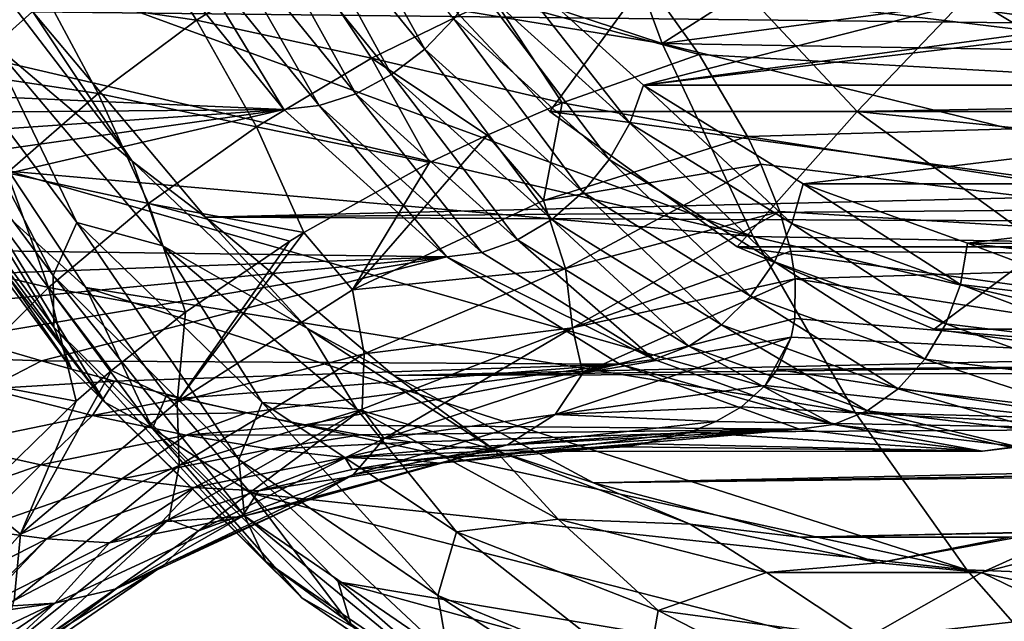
# Model space of a CAD drawing. Header units: metres. Extents: x 26 to 263, y -109 to 109.
# Tile 566 of 656: x 102.12 to 107.37, y 62.89 to 66.1. Entities that reach past the tile are written whole.
import ezdxf

# ---------------------------------------------------------------- set-up
doc = ezdxf.new("R2010")
doc.units = ezdxf.units.M
doc.layers.add('solid_500750', color=7, linetype='CONTINUOUS')

msp = doc.modelspace()

# ---------------------------------------------------------------- linework, layer by layer
at = {"layer": 'solid_500750'}
for points in [[(105.541756, 65.97065, 27.408726), (100.942535, 67.482414, 23.876141), (101.310928, 66.665527, 23.350586)], [(105.541756, 65.97065, 27.408726), (105.132889, 67.075745, 28.028286), (100.942535, 67.482414, 23.876141)], [(106.41909, 67.426155, 29.564163), (108.057549, 66.309326, 30.381989), (109.682678, 65.901924, 31.681965)], [(106.41909, 67.426155, 29.564163), (109.682678, 65.901924, 31.681965), (109.445374, 66.760147, 32.028568)], [(106.644249, 66.674339, 29.246876), (105.132889, 67.075745, 28.028286), (105.541756, 65.97065, 27.408726)], [(103.50164, 66.894867, 20.194958), (104.277039, 65.940224, 19.087574), (103.668076, 67.042038, 20.165291)], [(104.277039, 65.940224, 19.087574), (104.431328, 66.102364, 19.075253), (103.668076, 67.042038, 20.165291)], [(103.314384, 66.772011, 20.185896), (104.099922, 65.804863, 19.064032), (103.50164, 66.894867, 20.194958)], [(104.099922, 65.804863, 19.064032), (104.277039, 65.940224, 19.087574), (103.50164, 66.894867, 20.194958)], [(103.115715, 66.679634, 20.138559), (103.908882, 65.703087, 19.00581), (103.314384, 66.772011, 20.185896)], [(103.908882, 65.703087, 19.00581), (104.099922, 65.804863, 19.064032), (103.314384, 66.772011, 20.185896)], [(106.027603, 64.942635, 26.710068), (101.310928, 66.665527, 23.350586), (101.671928, 65.955109, 22.833986)], [(106.027603, 64.942635, 26.710068), (105.541756, 65.97065, 27.408726), (101.310928, 66.665527, 23.350586)], [(102.915619, 66.622383, 20.05533), (103.713509, 65.640007, 18.915833), (103.115715, 66.679634, 20.138559)], [(103.713509, 65.640007, 18.915833), (103.908882, 65.703087, 19.00581), (103.115715, 66.679634, 20.138559)], [(108.057549, 66.309326, 30.381989), (106.644249, 66.674339, 29.246876), (105.541756, 65.97065, 27.408726)], [(102.72541, 66.603149, 19.941813), (97.164886, 66.163841, 15.356527), (97.867119, 65.864914, 15.319903)], [(103.525192, 65.618988, 18.799767), (102.72541, 66.603149, 19.941813), (97.867119, 65.864914, 15.319903)], [(102.744087, 66.58403, 0.182271), (103.060081, 66.094101, 1.094545), (102.262695, 66.211754, 0.000038)], [(102.915619, 66.622383, 20.05533), (102.72541, 66.603149, 19.941813), (103.525192, 65.618988, 18.799767)], [(103.620857, 66.448044, 1.26522), (103.060081, 66.094101, 1.094545), (102.744087, 66.58403, 0.182271)], [(102.915619, 66.622383, 20.05533), (103.525192, 65.618988, 18.799767), (103.713509, 65.640007, 18.915833)], [(104.944244, 65.608231, 18.51556), (105.661621, 66.592209, 20.977926), (104.023323, 66.592209, 19.830774)], [(111.194206, 65.608231, 9.589684), (104.944244, 65.608231, 18.51556), (104.023323, 66.592209, 19.830774)], [(112.115128, 66.592209, 8.274471), (111.194206, 65.608231, 9.589684), (104.023323, 66.592209, 19.830774)], [(104.944244, 65.608231, 18.51556), (106.58255, 65.608231, 19.662714), (105.661621, 66.592209, 20.977926)], [(105.474091, 66.285568, 3.09426), (111.776588, 66.604675, 7.015335), (110.976601, 65.619728, 8.158035)], [(107.173409, 66.226341, 18.818872), (105.661621, 66.592209, 20.977926), (106.58255, 65.608231, 19.662714)], [(101.86216, 66.456696, 20.118706), (102.715446, 65.343048, 18.900082), (101.94957, 65.989662, 19.823023)], [(101.86216, 66.456696, 20.118706), (102.187202, 66.13884, 19.826248), (102.715446, 65.343048, 18.900082)], [(103.620857, 66.448044, 1.26522), (103.993271, 65.89183, 2.40351), (103.060081, 66.094101, 1.094545)], [(104.643257, 66.211174, 2.554087), (103.993271, 65.89183, 2.40351), (103.620857, 66.448044, 1.26522)], [(104.555046, 66.28315, 19.027685), (105.369644, 65.546341, 17.864317), (104.643188, 66.472382, 18.945507)], [(104.643188, 66.472382, 18.945507), (105.443344, 65.748718, 17.802769), (107.228531, 66.20594, 15.253261)], [(105.369644, 65.546341, 17.864317), (105.443344, 65.748718, 17.802769), (104.643188, 66.472382, 18.945507)], [(105.443344, 65.748718, 17.802769), (111.495033, 66.47216, 9.160061), (108.06739, 66.100761, 14.055243)], [(105.443344, 65.748718, 17.802769), (110.69445, 65.748291, 10.303411), (111.495033, 66.47216, 9.160061)], [(133.67363, 66.31987, 40.832802), (134.13559, 65.781731, 40.173069), (102.187202, 66.13884, 19.826248)], [(102.262695, 66.211754, 0.000038), (101.81546, 65.81163, -0.196783), (101.585152, 66.270981, -0.930201)], [(104.431328, 66.102364, 19.075253), (105.260612, 65.352303, 17.890921), (104.555046, 66.28315, 19.027685)], [(105.260612, 65.352303, 17.890921), (105.369644, 65.546341, 17.864317), (104.555046, 66.28315, 19.027685)], [(104.643257, 66.211174, 2.554087), (105.474091, 66.285568, 3.09426), (105.739494, 65.912758, 3.922902)], [(105.739494, 65.912758, 3.922902), (105.474091, 66.285568, 3.09426), (110.976601, 65.619728, 8.158035)], [(109.682678, 65.901924, 31.681965), (108.057549, 66.309326, 30.381989), (105.541756, 65.97065, 27.408726)], [(102.262695, 66.211754, 0.000038), (102.535683, 65.704689, 0.903858), (101.81546, 65.81163, -0.196783)], [(103.060081, 66.094101, 1.094545), (102.535683, 65.704689, 0.903858), (102.262695, 66.211754, 0.000038)], [(104.643257, 66.211174, 2.554087), (105.009232, 65.653961, 3.800835), (103.993271, 65.89183, 2.40351)], [(104.643257, 66.211174, 2.554087), (105.739494, 65.912758, 3.922902), (105.009232, 65.653961, 3.800835)], [(108.158997, 65.636497, 17.411314), (107.173409, 66.226341, 18.818872), (106.58255, 65.608231, 19.662714)], [(112.095589, 66.226494, 22.266087), (107.173409, 66.226341, 18.818872), (108.158997, 65.636497, 17.411314)], [(102.294365, 64.733894, 19.426308), (101.393364, 65.950546, 20.710253), (101.529861, 66.207634, 20.422426)], [(101.94957, 65.989662, 19.823023), (102.421593, 65.016884, 19.148901), (101.529861, 66.207634, 20.422426)], [(102.294365, 64.733894, 19.426308), (101.529861, 66.207634, 20.422426), (102.421593, 65.016884, 19.148901)], [(105.443344, 65.748718, 17.802769), (108.06739, 66.100761, 14.055243), (107.228531, 66.20594, 15.253261)], [(134.13559, 65.781731, 40.173069), (103.107765, 65.044601, 18.511551), (102.187202, 66.13884, 19.826248)], [(102.715446, 65.343048, 18.900082), (102.187202, 66.13884, 19.826248), (103.107765, 65.044601, 18.511551)], [(103.060081, 66.094101, 1.094545), (103.3787, 65.526573, 2.226729), (102.535683, 65.704689, 0.903858)], [(103.993271, 65.89183, 2.40351), (103.3787, 65.526573, 2.226729), (103.060081, 66.094101, 1.094545)], [(104.277039, 65.940224, 19.087574), (105.119484, 65.178268, 17.884439), (104.431328, 66.102364, 19.075253)], [(105.119484, 65.178268, 17.884439), (105.260612, 65.352303, 17.890921), (104.431328, 66.102364, 19.075253)], [(102.299149, 64.459465, 19.66522), (101.376274, 65.707237, 20.980331), (101.393364, 65.950546, 20.710253)], [(102.299149, 64.459465, 19.66522), (101.393364, 65.950546, 20.710253), (102.294365, 64.733894, 19.426308)], [(106.027603, 64.942635, 26.710068), (101.671928, 65.955109, 22.833986), (102.059029, 65.289803, 22.280622)], [(101.94957, 65.989662, 19.823023), (102.880196, 64.892197, 18.493948), (102.421593, 65.016884, 19.148901)], [(102.715446, 65.343048, 18.900082), (102.880196, 64.892197, 18.493948), (101.94957, 65.989662, 19.823023)], [(110.040756, 64.868515, 31.131912), (105.541756, 65.97065, 27.408726), (106.027603, 64.942635, 26.710068)], [(110.040756, 64.868515, 31.131912), (109.682678, 65.901924, 31.681965), (105.541756, 65.97065, 27.408726)], [(104.099922, 65.804863, 19.064032), (104.953362, 65.03299, 17.845201), (104.277039, 65.940224, 19.087574)], [(104.953362, 65.03299, 17.845201), (105.119484, 65.178268, 17.884439), (104.277039, 65.940224, 19.087574)], [(105.009232, 65.653961, 3.800835), (105.739494, 65.912758, 3.922902), (105.997696, 65.474655, 4.961567)], [(105.997696, 65.474655, 4.961567), (105.739494, 65.912758, 3.922902), (110.976601, 65.619728, 8.158035)], [(103.525192, 65.618988, 18.799767), (97.867119, 65.864914, 15.319903), (98.565613, 65.576561, 15.250044)], [(103.993271, 65.89183, 2.40351), (104.302589, 65.336029, 3.64625), (103.3787, 65.526573, 2.226729)], [(104.609489, 65.482864, 3.718118), (104.302589, 65.336029, 3.64625), (103.993271, 65.89183, 2.40351)], [(105.009232, 65.653961, 3.800835), (104.609489, 65.482864, 3.718118), (103.993271, 65.89183, 2.40351)], [(102.535683, 65.704689, 0.903858), (102.049103, 65.282173, 0.694727), (101.81546, 65.81163, -0.196783)], [(103.908882, 65.703087, 19.00581), (104.770576, 64.923752, 17.775177), (104.099922, 65.804863, 19.064032)], [(104.770576, 64.923752, 17.775177), (104.953362, 65.03299, 17.845201), (104.099922, 65.804863, 19.064032)], [(134.13559, 65.781731, 40.173069), (134.620331, 65.308441, 39.480782), (103.107765, 65.044601, 18.511551)], [(105.369644, 65.546341, 17.864317), (106.234299, 65.010963, 16.629456), (105.443344, 65.748718, 17.802769)], [(105.443344, 65.748718, 17.802769), (106.294296, 65.223404, 16.587481), (110.69445, 65.748291, 10.303411)], [(106.234299, 65.010963, 16.629456), (106.294296, 65.223404, 16.587481), (105.443344, 65.748718, 17.802769)], [(106.294296, 65.223404, 16.587481), (109.842484, 65.222748, 11.520148), (110.69445, 65.748291, 10.303411)], [(102.393158, 64.23642, 19.923241), (101.376274, 65.707237, 20.980331), (102.299149, 64.459465, 19.66522)], [(102.393158, 64.23642, 19.923241), (101.452454, 65.509644, 21.263762), (101.376274, 65.707237, 20.980331)], [(102.535683, 65.704689, 0.903858), (102.802994, 65.11824, 2.025374), (102.049103, 65.282173, 0.694727)], [(103.3787, 65.526573, 2.226729), (102.802994, 65.11824, 2.025374), (102.535683, 65.704689, 0.903858)], [(103.713509, 65.640007, 18.915833), (104.580322, 64.856049, 17.677885), (103.908882, 65.703087, 19.00581)], [(104.580322, 64.856049, 17.677885), (104.770576, 64.923752, 17.775177), (103.908882, 65.703087, 19.00581)], [(103.713509, 65.640007, 18.915833), (103.525192, 65.618988, 18.799767), (104.39444, 64.83284, 17.558504)], [(103.713509, 65.640007, 18.915833), (104.39444, 64.83284, 17.558504), (104.580322, 64.856049, 17.677885)], [(104.910591, 65.133644, 4.722691), (104.609489, 65.482864, 3.718118), (105.009232, 65.653961, 3.800835)], [(104.910591, 65.133644, 4.722691), (105.009232, 65.653961, 3.800835), (105.997696, 65.474655, 4.961567)], [(109.186668, 65.337555, 15.943647), (108.158997, 65.636497, 17.411314), (106.58255, 65.608231, 19.662714)], [(103.525192, 65.618988, 18.799767), (98.565613, 65.576561, 15.250044), (99.207985, 65.320518, 15.153876)], [(103.525192, 65.618988, 18.799767), (99.207985, 65.320518, 15.153876), (99.805428, 65.091423, 15.034452)], [(103.525192, 65.618988, 18.799767), (99.805428, 65.091423, 15.034452), (100.362633, 64.886864, 14.894763)], [(104.39444, 64.83284, 17.558504), (103.525192, 65.618988, 18.799767), (100.362633, 64.886864, 14.894763)], [(105.942131, 64.887543, 17.090424), (106.58255, 65.608231, 19.662714), (104.944244, 65.608231, 18.51556)], [(110.19632, 64.887543, 11.014822), (105.942131, 64.887543, 17.090424), (104.944244, 65.608231, 18.51556)], [(111.194206, 65.608231, 9.589684), (110.19632, 64.887543, 11.014822), (104.944244, 65.608231, 18.51556)], [(105.942131, 64.887543, 17.090424), (107.580437, 64.887543, 18.237577), (106.58255, 65.608231, 19.662714)], [(105.997696, 65.474655, 4.961567), (110.976601, 65.619728, 8.158035), (110.106979, 64.832993, 9.400142)], [(109.186668, 65.337555, 15.943647), (106.58255, 65.608231, 19.662714), (107.580437, 64.887543, 18.237577)], [(105.260612, 65.352303, 17.890921), (106.140892, 64.807259, 16.633743), (105.369644, 65.546341, 17.864317)], [(106.140892, 64.807259, 16.633743), (106.234299, 65.010963, 16.629456), (105.369644, 65.546341, 17.864317)], [(102.570175, 64.058258, 20.194807), (101.452454, 65.509644, 21.263762), (102.393158, 64.23642, 19.923241)], [(102.570175, 64.058258, 20.194807), (101.615456, 65.350693, 21.555288), (101.452454, 65.509644, 21.263762)], [(103.3787, 65.526573, 2.226729), (103.631119, 64.963013, 3.461069), (102.802994, 65.11824, 2.025374)], [(104.302589, 65.336029, 3.64625), (103.631119, 64.963013, 3.461069), (103.3787, 65.526573, 2.226729)], [(103.891602, 64.657516, 4.442143), (104.302589, 65.336029, 3.64625), (104.609489, 65.482864, 3.718118)], [(104.910591, 65.133644, 4.722691), (103.891602, 64.657516, 4.442143), (104.609489, 65.482864, 3.718118)], [(104.910591, 65.133644, 4.722691), (105.997696, 65.474655, 4.961567), (106.068901, 65.327599, 5.330455)], [(106.068901, 65.327599, 5.330455), (105.997696, 65.474655, 4.961567), (110.106979, 64.832993, 9.400142)], [(101.859314, 65.222633, 21.849014), (101.615456, 65.350693, 21.555288), (102.570175, 64.058258, 20.194807)], [(102.715446, 65.343048, 18.900082), (103.650955, 64.452446, 17.564035), (102.880196, 64.892197, 18.493948)], [(102.715446, 65.343048, 18.900082), (103.107765, 65.044601, 18.511551), (103.650955, 64.452446, 17.564035)], [(103.891602, 64.657516, 4.442143), (103.631119, 64.963013, 3.461069), (104.302589, 65.336029, 3.64625)], [(105.027557, 64.772339, 5.703801), (104.910591, 65.133644, 4.722691), (106.068901, 65.327599, 5.330455)], [(105.027557, 64.772339, 5.703801), (106.068901, 65.327599, 5.330455), (106.169426, 65.075424, 5.994012)], [(105.119484, 65.178268, 17.884439), (106.013786, 64.624557, 16.60725), (105.260612, 65.352303, 17.890921)], [(106.013786, 64.624557, 16.60725), (106.140892, 64.807259, 16.633743), (105.260612, 65.352303, 17.890921)], [(106.169426, 65.075424, 5.994012), (106.068901, 65.327599, 5.330455), (110.106979, 64.832993, 9.400142)], [(102.049103, 65.282173, 0.694727), (102.269318, 64.669724, 1.801019), (101.601791, 64.828384, 0.468243)], [(101.859314, 65.222633, 21.849014), (102.46875, 64.669594, 21.695168), (102.059029, 65.289803, 22.280622)], [(102.802994, 65.11824, 2.025374), (102.269318, 64.669724, 1.801019), (102.049103, 65.282173, 0.694727)], [(106.571526, 64.004601, 25.930408), (102.059029, 65.289803, 22.280622), (102.46875, 64.669594, 21.695168)], [(106.571526, 64.004601, 25.930408), (106.027603, 64.942635, 26.710068), (102.059029, 65.289803, 22.280622)], [(134.620331, 65.308441, 39.480782), (135.124878, 64.902916, 38.760212), (103.107765, 65.044601, 18.511551)], [(102.824425, 63.917984, 20.473709), (102.46875, 64.669594, 21.695168), (101.859314, 65.222633, 21.849014)], [(102.824425, 63.917984, 20.473709), (101.859314, 65.222633, 21.849014), (102.570175, 64.058258, 20.194807)], [(106.234299, 65.010963, 16.629456), (107.133148, 64.685356, 15.34577), (106.294296, 65.223404, 16.587481)], [(106.294296, 65.223404, 16.587481), (107.171211, 64.905724, 15.33512), (109.842484, 65.222748, 11.520148)], [(107.133148, 64.685356, 15.34577), (107.171211, 64.905724, 15.33512), (106.294296, 65.223404, 16.587481)], [(107.171211, 64.905724, 15.33512), (108.965691, 64.905197, 12.772336), (109.842484, 65.222748, 11.520148)], [(104.953362, 65.03299, 17.845201), (105.859352, 64.472031, 16.551304), (105.119484, 65.178268, 17.884439)], [(105.859352, 64.472031, 16.551304), (106.013786, 64.624557, 16.60725), (105.119484, 65.178268, 17.884439)], [(102.802994, 65.11824, 2.025374), (103.000603, 64.537971, 3.246789), (102.269318, 64.669724, 1.801019)], [(103.557892, 64.917648, 3.438342), (103.000603, 64.537971, 3.246789), (102.802994, 65.11824, 2.025374)], [(103.631119, 64.963013, 3.461069), (103.557892, 64.917648, 3.438342), (102.802994, 65.11824, 2.025374)], [(105.027557, 64.772339, 5.703801), (103.891602, 64.657516, 4.442143), (104.910591, 65.133644, 4.722691)], [(105.063705, 64.454529, 6.676079), (105.027557, 64.772339, 5.703801), (106.169426, 65.075424, 5.994012)], [(105.063705, 64.454529, 6.676079), (106.169426, 65.075424, 5.994012), (106.228043, 64.86367, 6.588928)], [(106.228043, 64.86367, 6.588928), (106.169426, 65.075424, 5.994012), (110.106979, 64.832993, 9.400142)], [(103.285423, 63.753059, 18.013401), (102.294365, 64.733894, 19.426308), (102.421593, 65.016884, 19.148901)], [(102.880196, 64.892197, 18.493948), (103.40995, 64.056549, 17.737383), (102.421593, 65.016884, 19.148901)], [(103.285423, 63.753059, 18.013401), (102.421593, 65.016884, 19.148901), (103.40995, 64.056549, 17.737383)], [(135.124878, 64.902916, 38.760212), (104.111588, 64.20179, 17.077944), (103.107765, 65.044601, 18.511551)], [(103.650955, 64.452446, 17.564035), (103.107765, 65.044601, 18.511551), (104.111588, 64.20179, 17.077944)], [(104.770576, 64.923752, 17.775177), (105.685371, 64.357346, 16.468716), (104.953362, 65.03299, 17.845201)], [(105.685371, 64.357346, 16.468716), (105.859352, 64.472031, 16.551304), (104.953362, 65.03299, 17.845201)], [(106.140892, 64.807259, 16.633743), (107.055931, 64.475754, 15.326941), (106.234299, 65.010963, 16.629456)], [(107.055931, 64.475754, 15.326941), (107.133148, 64.685356, 15.34577), (106.234299, 65.010963, 16.629456)], [(102.955795, 64.061691, 4.106731), (103.557892, 64.917648, 3.438342), (103.631119, 64.963013, 3.461069)], [(103.891602, 64.657516, 4.442143), (102.955795, 64.061691, 4.106731), (103.631119, 64.963013, 3.461069)], [(102.955795, 64.061691, 4.106731), (103.000603, 64.537971, 3.246789), (103.557892, 64.917648, 3.438342)], [(135.124878, 64.902916, 38.760212), (135.646118, 64.567657, 38.0158), (104.111588, 64.20179, 17.077944)], [(104.580322, 64.856049, 17.677885), (105.500572, 64.28627, 16.363638), (104.770576, 64.923752, 17.775177)], [(105.500572, 64.28627, 16.363638), (105.685371, 64.357346, 16.468716), (104.770576, 64.923752, 17.775177)], [(110.48098, 63.901402, 30.490286), (106.027603, 64.942635, 26.710068), (106.571526, 64.004601, 25.930408)], [(110.48098, 63.901402, 30.490286), (110.040756, 64.868515, 31.131912), (106.027603, 64.942635, 26.710068)], [(107.133148, 64.685356, 15.34577), (108.048683, 64.575485, 14.038244), (107.171211, 64.905724, 15.33512)], [(107.171211, 64.905724, 15.33512), (108.069221, 64.797974, 14.052628), (108.965691, 64.905197, 12.772336)], [(108.048683, 64.575485, 14.038244), (108.069221, 64.797974, 14.052628), (107.171211, 64.905724, 15.33512)], [(104.39444, 64.83284, 17.558504), (100.362633, 64.886864, 14.894763), (100.881813, 64.705002, 14.73664)], [(102.880196, 64.892197, 18.493948), (103.915123, 64.021866, 17.015928), (103.40995, 64.056549, 17.737383)], [(103.650955, 64.452446, 17.564035), (103.915123, 64.021866, 17.015928), (102.880196, 64.892197, 18.493948)], [(104.580322, 64.856049, 17.677885), (104.39444, 64.83284, 17.558504), (105.500572, 64.28627, 16.363638)], [(105.063705, 64.454529, 6.676079), (106.228043, 64.86367, 6.588928), (106.251358, 64.717186, 7.026618)], [(106.992416, 64.447899, 15.590463), (107.580437, 64.887543, 18.237577), (105.942131, 64.887543, 17.090424)], [(109.146034, 64.447899, 12.514783), (106.992416, 64.447899, 15.590463), (105.942131, 64.887543, 17.090424)], [(110.19632, 64.887543, 11.014822), (109.146034, 64.447899, 12.514783), (105.942131, 64.887543, 17.090424)], [(106.251358, 64.717186, 7.026618), (106.228043, 64.86367, 6.588928), (110.106979, 64.832993, 9.400142)], [(106.992416, 64.447899, 15.590463), (108.630722, 64.447899, 16.737616), (107.580437, 64.887543, 18.237577)], [(104.39444, 64.83284, 17.558504), (100.881813, 64.705002, 14.73664), (101.364517, 64.544235, 14.561634)], [(104.39444, 64.83284, 17.558504), (101.364517, 64.544235, 14.561634), (101.813622, 64.402756, 14.371467)], [(102.269318, 64.669724, 1.801019), (101.780602, 64.183998, 1.555201), (101.601791, 64.828384, 0.468243)], [(104.39444, 64.83284, 17.558504), (101.813622, 64.402756, 14.371467), (102.232475, 64.279053, 14.168229)], [(105.317421, 64.26162, 16.24049), (104.39444, 64.83284, 17.558504), (102.232475, 64.279053, 14.168229)], [(105.500572, 64.28627, 16.363638), (104.39444, 64.83284, 17.558504), (105.317421, 64.26162, 16.24049)], [(106.013786, 64.624557, 16.60725), (106.943336, 64.287766, 15.279711), (106.140892, 64.807259, 16.633743)], [(106.943336, 64.287766, 15.279711), (107.055931, 64.475754, 15.326941), (106.140892, 64.807259, 16.633743)], [(106.251358, 64.717186, 7.026618), (110.106979, 64.832993, 9.400142), (109.183212, 64.261299, 10.719528)], [(105.027557, 64.772339, 5.703801), (103.953163, 64.316147, 5.375603), (103.891602, 64.657516, 4.442143)], [(105.063705, 64.454529, 6.676079), (103.953163, 64.316147, 5.375603), (105.027557, 64.772339, 5.703801)], [(103.314453, 63.453411, 18.217756), (102.294365, 64.733894, 19.426308), (103.285423, 63.753059, 18.013401)], [(103.314453, 63.453411, 18.217756), (102.299149, 64.459465, 19.66522), (102.294365, 64.733894, 19.426308)], [(105.120193, 64.213188, 7.670565), (105.063705, 64.454529, 6.676079), (106.251358, 64.717186, 7.026618)], [(105.120193, 64.213188, 7.670565), (106.251358, 64.717186, 7.026618), (106.250122, 64.505768, 7.707121)], [(106.250122, 64.505768, 7.707121), (106.251358, 64.717186, 7.026618), (109.183212, 64.261299, 10.719528)], [(102.269318, 64.669724, 1.801019), (102.41674, 64.063972, 3.004947), (101.780602, 64.183998, 1.555201)], [(102.60656, 64.227791, 3.08882), (102.41674, 64.063972, 3.004947), (102.269318, 64.669724, 1.801019)], [(103.000603, 64.537971, 3.246789), (102.60656, 64.227791, 3.08882), (102.269318, 64.669724, 1.801019)], [(107.167686, 63.165508, 25.078148), (102.46875, 64.669594, 21.695168), (102.899307, 64.096741, 21.080194)], [(102.824425, 63.917984, 20.473709), (102.899307, 64.096741, 21.080194), (102.46875, 64.669594, 21.695168)], [(107.167686, 63.165508, 25.078148), (106.571526, 64.004601, 25.930408), (102.46875, 64.669594, 21.695168)], [(103.953163, 64.316147, 5.375603), (102.955795, 64.061691, 4.106731), (103.891602, 64.657516, 4.442143)], [(107.055931, 64.475754, 15.326941), (107.988022, 64.363922, 13.995766), (107.133148, 64.685356, 15.34577)], [(107.988022, 64.363922, 13.995766), (108.048683, 64.575485, 14.038244), (107.133148, 64.685356, 15.34577)], [(105.859352, 64.472031, 16.551304), (106.801025, 64.130829, 15.206455), (106.013786, 64.624557, 16.60725)], [(106.801025, 64.130829, 15.206455), (106.943336, 64.287766, 15.279711), (106.013786, 64.624557, 16.60725)], [(102.955795, 64.061691, 4.106731), (102.60656, 64.227791, 3.08882), (103.000603, 64.537971, 3.246789)], [(135.646118, 64.567657, 38.0158), (136.180847, 64.304741, 37.252136), (104.111588, 64.20179, 17.077944)], [(105.120193, 64.213188, 7.670565), (106.250122, 64.505768, 7.707121), (106.230484, 64.406166, 8.053529)], [(106.230484, 64.406166, 8.053529), (106.250122, 64.505768, 7.707121), (109.183212, 64.261299, 10.719528)], [(103.428238, 63.209728, 18.447588), (102.299149, 64.459465, 19.66522), (103.314453, 63.453411, 18.217756)], [(103.428238, 63.209728, 18.447588), (102.393158, 64.23642, 19.923241), (102.299149, 64.459465, 19.66522)], [(103.650955, 64.452446, 17.564035), (104.649643, 63.803028, 16.137766), (103.915123, 64.021866, 17.015928)], [(103.650955, 64.452446, 17.564035), (104.111588, 64.20179, 17.077944), (104.649643, 63.803028, 16.137766)], [(105.063705, 64.454529, 6.676079), (103.942253, 64.022064, 6.290518), (103.953163, 64.316147, 5.375603)], [(104.0597, 63.865974, 7.263187), (103.942253, 64.022064, 6.290518), (105.063705, 64.454529, 6.676079)], [(105.120193, 64.213188, 7.670565), (104.0597, 63.865974, 7.263187), (105.063705, 64.454529, 6.676079)], [(105.685371, 64.357346, 16.468716), (106.636154, 64.012833, 15.110853), (105.859352, 64.472031, 16.551304)], [(106.636154, 64.012833, 15.110853), (106.801025, 64.130829, 15.206455), (105.859352, 64.472031, 16.551304)], [(106.943336, 64.287766, 15.279711), (107.890282, 64.174164, 13.927324), (107.055931, 64.475754, 15.326941)], [(108.069221, 64.30014, 14.052623), (108.630722, 64.447899, 16.737616), (106.992416, 64.447899, 15.590463)], [(109.146034, 64.447899, 12.514783), (108.069221, 64.30014, 14.052623), (106.992416, 64.447899, 15.590463)], [(107.890282, 64.174164, 13.927324), (107.988022, 64.363922, 13.995766), (107.055931, 64.475754, 15.326941)], [(102.232475, 64.279053, 14.168229), (101.813622, 64.402756, 14.371467), (101.314316, 64.311829, 13.822119)], [(104.971397, 63.993351, 8.606215), (106.230484, 64.406166, 8.053529), (106.092384, 64.14872, 9.069344)], [(104.971397, 63.993351, 8.606215), (105.120193, 64.213188, 7.670565), (106.230484, 64.406166, 8.053529)], [(106.092384, 64.14872, 9.069344), (106.230484, 64.406166, 8.053529), (106.155769, 64.233742, 8.709304)], [(106.155769, 64.233742, 8.709304), (106.230484, 64.406166, 8.053529), (109.183212, 64.261299, 10.719528)], [(105.500572, 64.28627, 16.363638), (106.457008, 63.939697, 14.997709), (105.685371, 64.357346, 16.468716)], [(106.457008, 63.939697, 14.997709), (106.636154, 64.012833, 15.110853), (105.685371, 64.357346, 16.468716)], [(102.232475, 64.279053, 14.168229), (101.314316, 64.311829, 13.822119), (101.943779, 64.130119, 13.475242)], [(102.622276, 64.171867, 13.952841), (102.232475, 64.279053, 14.168229), (101.943779, 64.130119, 13.475242)], [(105.317421, 64.26162, 16.24049), (102.232475, 64.279053, 14.168229), (102.622276, 64.171867, 13.952841)], [(103.953163, 64.316147, 5.375603), (102.966278, 63.722237, 4.997641), (102.955795, 64.061691, 4.106731)], [(103.942253, 64.022064, 6.290518), (102.966278, 63.722237, 4.997641), (103.953163, 64.316147, 5.375603)], [(136.180847, 64.304741, 37.252136), (105.176247, 63.629234, 15.557452), (104.111588, 64.20179, 17.077944)], [(136.180847, 64.304741, 37.252136), (136.725754, 64.115768, 36.473927), (105.176247, 63.629234, 15.557452)], [(105.500572, 64.28627, 16.363638), (105.317421, 64.26162, 16.24049), (106.457008, 63.939697, 14.997709)], [(106.801025, 64.130829, 15.206455), (107.760376, 64.015747, 13.836361), (106.943336, 64.287766, 15.279711)], [(107.760376, 64.015747, 13.836361), (107.890282, 64.174164, 13.927324), (106.943336, 64.287766, 15.279711)], [(102.12088, 63.355858, 3.722026), (102.41674, 64.063972, 3.004947), (102.60656, 64.227791, 3.08882)], [(102.955795, 64.061691, 4.106731), (102.12088, 63.355858, 3.722026), (102.60656, 64.227791, 3.08882)], [(103.620689, 63.016064, 18.69714), (102.393158, 64.23642, 19.923241), (103.428238, 63.209728, 18.447588)], [(103.620689, 63.016064, 18.69714), (102.570175, 64.058258, 20.194807), (102.393158, 64.23642, 19.923241)], [(105.317421, 64.26162, 16.24049), (102.622276, 64.171867, 13.952841), (102.985214, 64.079811, 13.725307)], [(105.317421, 64.26162, 16.24049), (102.985214, 64.079811, 13.725307), (103.323494, 64.001976, 13.486975)], [(105.317421, 64.26162, 16.24049), (103.323494, 64.001976, 13.486975), (103.63858, 63.937572, 13.238735)], [(106.275574, 63.914787, 14.872117), (105.317421, 64.26162, 16.24049), (103.63858, 63.937572, 13.238735)], [(106.457008, 63.939697, 14.997709), (105.317421, 64.26162, 16.24049), (106.275574, 63.914787, 14.872117)], [(106.092384, 64.14872, 9.069344), (106.155769, 64.233742, 8.709304), (108.224968, 63.9146, 12.088183)], [(106.155769, 64.233742, 8.709304), (109.183212, 64.261299, 10.719528), (108.224968, 63.9146, 12.088183)], [(102.41674, 64.063972, 3.004947), (101.884346, 63.545044, 2.737608), (101.780602, 64.183998, 1.555201)], [(102.622276, 64.171867, 13.952841), (101.943779, 64.130119, 13.475242), (102.504723, 63.988308, 13.1011)], [(102.985214, 64.079811, 13.725307), (102.622276, 64.171867, 13.952841), (102.504723, 63.988308, 13.1011)], [(104.971397, 63.993351, 8.606215), (104.0597, 63.865974, 7.263187), (105.120193, 64.213188, 7.670565)], [(104.649643, 63.803028, 16.137766), (104.111588, 64.20179, 17.077944), (105.176247, 63.629234, 15.557452)], [(102.504723, 63.988308, 13.1011), (101.943779, 64.130119, 13.475242), (101.746521, 63.832428, 12.531237)], [(104.971397, 63.993351, 8.606215), (106.092384, 64.14872, 9.069344), (105.964706, 64.034996, 9.610881)], [(136.725754, 64.115768, 36.473927), (137.277481, 64.001923, 35.685974), (105.176247, 63.629234, 15.557452)], [(105.964706, 64.034996, 9.610881), (106.092384, 64.14872, 9.069344), (108.224968, 63.9146, 12.088183)], [(106.636154, 64.012833, 15.110853), (107.604828, 63.896641, 13.727446), (106.801025, 64.130829, 15.206455)], [(107.604828, 63.896641, 13.727446), (107.760376, 64.015747, 13.836361), (106.801025, 64.130829, 15.206455)], [(102.12088, 63.355858, 3.722026), (101.884346, 63.545044, 2.737608), (102.41674, 64.063972, 3.004947)], [(102.966278, 63.722237, 4.997641), (102.12088, 63.355858, 3.722026), (102.955795, 64.061691, 4.106731)], [(103.323494, 64.001976, 13.486975), (102.985214, 64.079811, 13.725307), (102.504723, 63.988308, 13.1011)], [(102.824425, 63.917984, 20.473709), (102.570175, 64.058258, 20.194807), (103.620689, 63.016064, 18.69714)], [(102.824425, 63.917984, 20.473709), (103.348831, 63.573261, 20.438375), (102.899307, 64.096741, 21.080194)], [(107.167686, 63.165508, 25.078148), (102.899307, 64.096741, 21.080194), (103.348831, 63.573261, 20.438375)], [(103.942253, 64.022064, 6.290518), (102.910919, 63.433434, 5.863303), (102.966278, 63.722237, 4.997641)], [(103.069801, 63.37352, 6.829292), (102.910919, 63.433434, 5.863303), (103.942253, 64.022064, 6.290518)], [(104.0597, 63.865974, 7.263187), (103.069801, 63.37352, 6.829292), (103.942253, 64.022064, 6.290518)], [(104.346336, 63.028034, 16.500338), (103.285423, 63.753059, 18.013401), (103.40995, 64.056549, 17.737383)], [(103.915123, 64.021866, 17.015928), (104.446198, 63.368034, 16.257475), (103.40995, 64.056549, 17.737383)], [(104.346336, 63.028034, 16.500338), (103.40995, 64.056549, 17.737383), (104.446198, 63.368034, 16.257475)], [(103.915123, 64.021866, 17.015928), (104.987228, 63.435287, 15.484802), (104.446198, 63.368034, 16.257475)], [(104.649643, 63.803028, 16.137766), (104.987228, 63.435287, 15.484802), (103.915123, 64.021866, 17.015928)], [(104.971397, 63.993351, 8.606215), (105.964706, 64.034996, 9.610881), (105.829475, 63.955971, 10.052896)], [(105.829475, 63.955971, 10.052896), (105.964706, 64.034996, 9.610881), (108.224968, 63.9146, 12.088183)], [(106.457008, 63.939697, 14.997709), (107.431458, 63.822823, 13.60605), (106.636154, 64.012833, 15.110853)], [(107.431458, 63.822823, 13.60605), (107.604828, 63.896641, 13.727446), (106.636154, 64.012833, 15.110853)], [(102.504723, 63.988308, 13.1011), (101.746521, 63.832428, 12.531237), (102.229286, 63.725616, 12.129216)], [(103.004944, 63.882378, 12.700903), (102.504723, 63.988308, 13.1011), (102.229286, 63.725616, 12.129216)], [(103.323494, 64.001976, 13.486975), (102.504723, 63.988308, 13.1011), (103.004944, 63.882378, 12.700903)], [(103.63858, 63.937572, 13.238735), (103.323494, 64.001976, 13.486975), (103.004944, 63.882378, 12.700903)], [(104.971397, 63.993351, 8.606215), (103.894958, 63.671883, 8.127295), (104.0597, 63.865974, 7.263187)], [(104.717369, 63.831829, 9.503029), (103.894958, 63.671883, 8.127295), (104.971397, 63.993351, 8.606215)], [(104.717369, 63.831829, 9.503029), (104.971397, 63.993351, 8.606215), (105.829475, 63.955971, 10.052896)], [(104.717369, 63.831829, 9.503029), (105.829475, 63.955971, 10.052896), (105.692062, 63.900036, 10.425303)], [(137.277481, 64.001923, 35.685974), (106.277969, 63.339722, 13.984036), (105.176247, 63.629234, 15.557452)], [(105.692062, 63.900036, 10.425303), (105.829475, 63.955971, 10.052896), (108.224968, 63.9146, 12.088183)], [(137.277481, 64.001923, 35.685974), (137.832642, 63.963898, 34.893131), (106.277969, 63.339722, 13.984036)], [(137.832642, 63.963898, 34.893131), (107.392128, 63.339722, 12.392846), (106.277969, 63.339722, 13.984036)], [(110.9832, 63.018387, 29.764954), (106.571526, 64.004601, 25.930408), (107.167686, 63.165508, 25.078148)], [(110.9832, 63.018387, 29.764954), (110.48098, 63.901402, 30.490286), (106.571526, 64.004601, 25.930408)], [(103.886177, 62.866093, 18.96003), (103.348831, 63.573261, 20.438375), (102.824425, 63.917984, 20.473709)], [(103.886177, 62.866093, 18.96003), (102.824425, 63.917984, 20.473709), (103.620689, 63.016064, 18.69714)], [(103.933548, 63.885807, 12.981421), (103.63858, 63.937572, 13.238735), (103.004944, 63.882378, 12.700903)], [(106.275574, 63.914787, 14.872117), (103.63858, 63.937572, 13.238735), (103.933548, 63.885807, 12.981421)], [(106.275574, 63.914787, 14.872117), (103.933548, 63.885807, 12.981421), (104.208801, 63.846104, 12.714497)], [(106.275574, 63.914787, 14.872117), (104.208801, 63.846104, 12.714497), (104.464973, 63.818016, 12.4373)], [(104.355507, 63.73357, 10.349041), (105.692062, 63.900036, 10.425303), (105.439552, 63.836193, 10.988179)], [(104.355507, 63.73357, 10.349041), (104.717369, 63.831829, 9.503029), (105.692062, 63.900036, 10.425303)], [(106.275574, 63.914787, 14.872117), (104.464973, 63.818016, 12.4373), (104.703705, 63.801239, 12.149401)], [(106.275574, 63.914787, 14.872117), (104.703705, 63.801239, 12.149401), (104.924942, 63.79567, 11.850976)], [(106.275574, 63.914787, 14.872117), (104.924942, 63.79567, 11.850976), (107.250732, 63.797974, 13.479513)], [(105.439552, 63.836193, 10.988179), (105.692062, 63.900036, 10.425303), (107.250732, 63.797974, 13.479513)], [(105.692062, 63.900036, 10.425303), (108.224968, 63.9146, 12.088183), (107.250732, 63.797974, 13.479513)], [(106.457008, 63.939697, 14.997709), (106.275574, 63.914787, 14.872117), (107.250732, 63.797974, 13.479513)], [(106.457008, 63.939697, 14.997709), (107.250732, 63.797974, 13.479513), (107.431458, 63.822823, 13.60605)], [(107.431458, 63.822823, 13.60605), (107.250732, 63.797974, 13.479513), (108.224968, 63.9146, 12.088183)], [(103.004944, 63.882378, 12.700903), (102.229286, 63.725616, 12.129216), (102.660927, 63.650383, 11.703277)], [(103.451958, 63.808559, 12.275459), (103.004944, 63.882378, 12.700903), (102.660927, 63.650383, 11.703277)], [(103.933548, 63.885807, 12.981421), (103.004944, 63.882378, 12.700903), (103.451958, 63.808559, 12.275459)], [(103.894958, 63.671883, 8.127295), (103.069801, 63.37352, 6.829292), (104.0597, 63.865974, 7.263187)], [(104.208801, 63.846104, 12.714497), (103.933548, 63.885807, 12.981421), (103.451958, 63.808559, 12.275459)], [(102.229286, 63.725616, 12.129216), (101.746521, 63.832428, 12.531237), (101.465828, 63.457878, 11.569628)], [(103.451958, 63.808559, 12.275459), (102.660927, 63.650383, 11.703277), (103.046577, 63.604477, 11.252682)], [(103.8508, 63.764652, 11.824444), (103.451958, 63.808559, 12.275459), (103.046577, 63.604477, 11.252682)], [(104.208801, 63.846104, 12.714497), (103.451958, 63.808559, 12.275459), (103.8508, 63.764652, 11.824444)], [(104.717369, 63.831829, 9.503029), (103.642982, 63.532383, 8.946641), (103.894958, 63.671883, 8.127295)], [(104.355507, 63.73357, 10.349041), (103.642982, 63.532383, 8.946641), (104.717369, 63.831829, 9.503029)], [(104.464973, 63.818016, 12.4373), (104.208801, 63.846104, 12.714497), (103.8508, 63.764652, 11.824444)], [(104.703705, 63.801239, 12.149401), (104.464973, 63.818016, 12.4373), (103.8508, 63.764652, 11.824444)], [(104.703705, 63.801239, 12.149401), (103.8508, 63.764652, 11.824444), (104.204796, 63.749599, 11.346728)], [(104.204796, 63.749599, 11.346728), (105.439552, 63.836193, 10.988179), (104.924942, 63.79567, 11.850976)], [(104.204796, 63.749599, 11.346728), (104.355507, 63.73357, 10.349041), (105.439552, 63.836193, 10.988179)], [(104.703705, 63.801239, 12.149401), (104.204796, 63.749599, 11.346728), (104.924942, 63.79567, 11.850976)], [(104.649643, 63.803028, 16.137766), (105.69117, 63.408012, 14.650305), (104.987228, 63.435287, 15.484802)], [(104.649643, 63.803028, 16.137766), (105.176247, 63.629234, 15.557452), (105.69117, 63.408012, 14.650305)], [(104.924942, 63.79567, 11.850976), (105.439552, 63.836193, 10.988179), (105.345024, 63.821445, 11.169829)], [(104.924942, 63.79567, 11.850976), (105.345024, 63.821445, 11.169829), (107.250732, 63.797974, 13.479513)], [(105.345024, 63.821445, 11.169829), (105.439552, 63.836193, 10.988179), (107.250732, 63.797974, 13.479513)], [(103.8508, 63.764652, 11.824444), (103.046577, 63.604477, 11.252682), (103.389641, 63.586876, 10.775949)], [(104.401451, 62.709599, 16.66749), (103.285423, 63.753059, 18.013401), (104.346336, 63.028034, 16.500338)], [(104.401451, 62.709599, 16.66749), (103.314453, 63.453411, 18.217756), (103.285423, 63.753059, 18.013401)], [(103.8508, 63.764652, 11.824444), (103.389641, 63.586876, 10.775949), (103.88858, 63.700607, 11.125313)], [(103.8508, 63.764652, 11.824444), (103.88858, 63.700607, 11.125313), (104.204796, 63.749599, 11.346728)], [(104.204796, 63.749599, 11.346728), (103.88858, 63.700607, 11.125313), (104.355507, 63.73357, 10.349041)], [(102.229286, 63.725616, 12.129216), (101.465828, 63.457878, 11.569628), (101.884903, 63.379585, 11.143963)], [(102.660927, 63.650383, 11.703277), (102.229286, 63.725616, 12.129216), (101.884903, 63.379585, 11.143963)], [(102.966278, 63.722237, 4.997641), (102.087067, 63.001316, 4.577004), (102.12088, 63.355858, 3.722026)], [(102.910919, 63.433434, 5.863303), (102.087067, 63.001316, 4.577004), (102.966278, 63.722237, 4.997641)], [(104.355507, 63.73357, 10.349041), (103.302505, 63.449009, 9.713538), (103.642982, 63.532383, 8.946641)], [(103.389641, 63.586876, 10.775949), (103.302505, 63.449009, 9.713538), (104.355507, 63.73357, 10.349041)], [(103.88858, 63.700607, 11.125313), (103.389641, 63.586876, 10.775949), (104.355507, 63.73357, 10.349041)], [(102.660927, 63.650383, 11.703277), (101.884903, 63.379585, 11.143963), (102.260406, 63.33046, 10.69474)], [(103.046577, 63.604477, 11.252682), (102.660927, 63.650383, 11.703277), (102.260406, 63.33046, 10.69474)], [(103.894958, 63.671883, 8.127295), (102.886505, 63.191925, 7.633778), (103.069801, 63.37352, 6.829292)], [(103.642982, 63.532383, 8.946641), (102.886505, 63.191925, 7.633778), (103.894958, 63.671883, 8.127295)], [(103.046577, 63.604477, 11.252682), (102.260406, 63.33046, 10.69474), (102.595802, 63.309444, 10.2201)], [(103.046577, 63.604477, 11.252682), (102.595802, 63.309444, 10.2201), (102.875267, 63.421177, 10.41578)], [(103.046577, 63.604477, 11.252682), (102.875267, 63.421177, 10.41578), (103.389641, 63.586876, 10.775949)], [(103.389641, 63.586876, 10.775949), (102.875267, 63.421177, 10.41578), (103.302505, 63.449009, 9.713538)], [(105.69117, 63.408012, 14.650305), (105.176247, 63.629234, 15.557452), (106.277969, 63.339722, 13.984036)], [(102.12088, 63.355858, 3.722026), (101.40097, 62.553719, 3.295398), (101.884346, 63.545044, 2.737608)], [(107.810143, 62.433983, 24.161795), (103.348831, 63.573261, 20.438375), (103.815605, 63.100739, 19.772066)], [(103.886177, 62.866093, 18.96003), (103.815605, 63.100739, 19.772066), (103.348831, 63.573261, 20.438375)], [(107.810143, 62.433983, 24.161795), (107.167686, 63.165508, 25.078148), (103.348831, 63.573261, 20.438375)], [(103.642982, 63.532383, 8.946641), (102.631325, 63.063816, 8.389898), (102.886505, 63.191925, 7.633778)], [(103.302505, 63.449009, 9.713538), (102.631325, 63.063816, 8.389898), (103.642982, 63.532383, 8.946641)], [(102.910919, 63.433434, 5.863303), (101.992256, 62.700321, 5.403327), (102.087067, 63.001316, 4.577004)], [(102.169899, 62.743961, 6.3769), (101.992256, 62.700321, 5.403327), (102.910919, 63.433434, 5.863303)], [(103.069801, 63.37352, 6.829292), (102.169899, 62.743961, 6.3769), (102.910919, 63.433434, 5.863303)], [(103.302505, 63.449009, 9.713538), (102.304344, 62.988327, 9.093421), (102.631325, 63.063816, 8.389898)], [(102.595802, 63.309444, 10.2201), (102.304344, 62.988327, 9.093421), (103.302505, 63.449009, 9.713538)], [(102.875267, 63.421177, 10.41578), (102.595802, 63.309444, 10.2201), (103.302505, 63.449009, 9.713538)], [(104.536522, 62.450554, 16.866962), (103.314453, 63.453411, 18.217756), (104.401451, 62.709599, 16.66749)], [(104.536522, 62.450554, 16.866962), (103.428238, 63.209728, 18.447588), (103.314453, 63.453411, 18.217756)], [(104.987228, 63.435287, 15.484802), (105.522049, 62.948391, 14.720998), (104.446198, 63.368034, 16.257475)], [(104.987228, 63.435287, 15.484802), (106.098923, 63.151337, 13.897134), (105.522049, 62.948391, 14.720998)], [(105.69117, 63.408012, 14.650305), (106.098923, 63.151337, 13.897134), (104.987228, 63.435287, 15.484802)], [(107.247803, 63.151146, 12.256361), (108.359535, 63.434734, 10.668642), (107.719452, 62.921246, 11.582781)], [(107.81752, 63.408012, 11.613564), (108.359535, 63.434734, 10.668642), (107.247803, 63.151146, 12.256361)], [(102.260406, 63.33046, 10.69474), (101.884903, 63.379585, 11.143963), (101.50322, 62.944378, 10.158387)], [(105.69117, 63.408012, 14.650305), (106.695511, 63.202312, 13.090736), (106.098923, 63.151337, 13.897134)], [(105.69117, 63.408012, 14.650305), (106.277969, 63.339722, 13.984036), (106.695511, 63.202312, 13.090736)], [(106.695511, 63.202312, 13.090736), (107.81752, 63.408012, 11.613564), (107.247803, 63.151146, 12.256361)], [(106.695511, 63.202312, 13.090736), (107.392128, 63.339722, 12.392846), (107.81752, 63.408012, 11.613564)], [(102.087067, 63.001316, 4.577004), (101.40097, 62.553719, 3.295398), (102.12088, 63.355858, 3.722026)], [(102.260406, 63.33046, 10.69474), (101.50322, 62.944378, 10.158387), (101.834229, 62.920235, 9.686838)], [(102.260406, 63.33046, 10.69474), (101.834229, 62.920235, 9.686838), (101.9067, 62.962959, 9.737585)], [(102.260406, 63.33046, 10.69474), (101.9067, 62.962959, 9.737585), (102.595802, 63.309444, 10.2201)], [(102.886505, 63.191925, 7.633778), (102.169899, 62.743961, 6.3769), (103.069801, 63.37352, 6.829292)], [(105.455467, 62.573605, 14.917974), (104.346336, 63.028034, 16.500338), (104.446198, 63.368034, 16.257475)], [(105.455467, 62.573605, 14.917974), (104.446198, 63.368034, 16.257475), (105.522049, 62.948391, 14.720998)], [(106.695511, 63.202312, 13.090736), (106.277969, 63.339722, 13.984036), (107.392128, 63.339722, 12.392846)], [(102.595802, 63.309444, 10.2201), (101.9067, 62.962959, 9.737585), (102.304344, 62.988327, 9.093421)], [(102.886505, 63.191925, 7.633778), (101.966728, 62.561935, 7.135444), (102.169899, 62.743961, 6.3769)], [(102.631325, 63.063816, 8.389898), (101.966728, 62.561935, 7.135444), (102.886505, 63.191925, 7.633778)], [(104.745537, 62.245403, 17.092901), (103.428238, 63.209728, 18.447588), (104.536522, 62.450554, 16.866962)], [(104.745537, 62.245403, 17.092901), (103.620689, 63.016064, 18.69714), (103.428238, 63.209728, 18.447588)], [(106.695511, 63.202312, 13.090736), (107.247803, 63.151146, 12.256361), (106.098923, 63.151337, 13.897134)], [(111.539368, 62.230621, 28.967394), (107.167686, 63.165508, 25.078148), (107.810143, 62.433983, 24.161795)], [(111.539368, 62.230621, 28.967394), (110.9832, 63.018387, 29.764954), (107.167686, 63.165508, 25.078148)], [(106.098923, 63.151337, 13.897134), (106.628334, 62.799179, 13.141053), (105.522049, 62.948391, 14.720998)], [(106.098923, 63.151337, 13.897134), (107.247803, 63.151146, 12.256361), (106.628334, 62.799179, 13.141053)], [(107.247803, 63.151146, 12.256361), (107.719452, 62.921246, 11.582781), (106.628334, 62.799179, 13.141053)], [(102.631325, 63.063816, 8.389898), (101.703888, 62.434837, 7.844403), (101.966728, 62.561935, 7.135444)], [(102.304344, 62.988327, 9.093421), (101.703888, 62.434837, 7.844403), (102.631325, 63.063816, 8.389898)], [(108.492401, 61.817665, 23.190504), (103.815605, 63.100739, 19.772066), (104.297859, 62.680611, 19.083656)], [(103.886177, 62.866093, 18.96003), (104.297859, 62.680611, 19.083656), (103.815605, 63.100739, 19.772066)], [(108.492401, 61.817665, 23.190504), (107.810143, 62.433983, 24.161795), (103.815605, 63.100739, 19.772066)], [(103.886177, 62.866093, 18.96003), (103.620689, 63.016064, 18.69714), (104.745537, 62.245403, 17.092901)], [(105.537956, 62.243221, 15.046072), (104.346336, 63.028034, 16.500338), (105.455467, 62.573605, 14.917974)], [(105.537956, 62.243221, 15.046072), (104.401451, 62.709599, 16.66749), (104.346336, 63.028034, 16.500338)], [(101.115158, 62.424305, 9.18334), (101.382675, 62.360378, 8.502028), (102.304344, 62.988327, 9.093421)], [(101.834229, 62.920235, 9.686838), (101.115158, 62.424305, 9.18334), (102.304344, 62.988327, 9.093421)], [(102.304344, 62.988327, 9.093421), (101.382675, 62.360378, 8.502028), (101.703888, 62.434837, 7.844403)], [(101.9067, 62.962959, 9.737585), (101.834229, 62.920235, 9.686838), (102.304344, 62.988327, 9.093421)], [(106.590202, 62.399036, 13.298573), (105.455467, 62.573605, 14.917974), (105.522049, 62.948391, 14.720998)], [(106.590202, 62.399036, 13.298573), (105.522049, 62.948391, 14.720998), (106.628334, 62.799179, 13.141053)], [(107.727402, 62.507889, 11.675154), (106.628334, 62.799179, 13.141053), (107.719452, 62.921246, 11.582781)]]:
    msp.add_3dface(points, dxfattribs=at)

doc.saveas('drawing.dxf')
